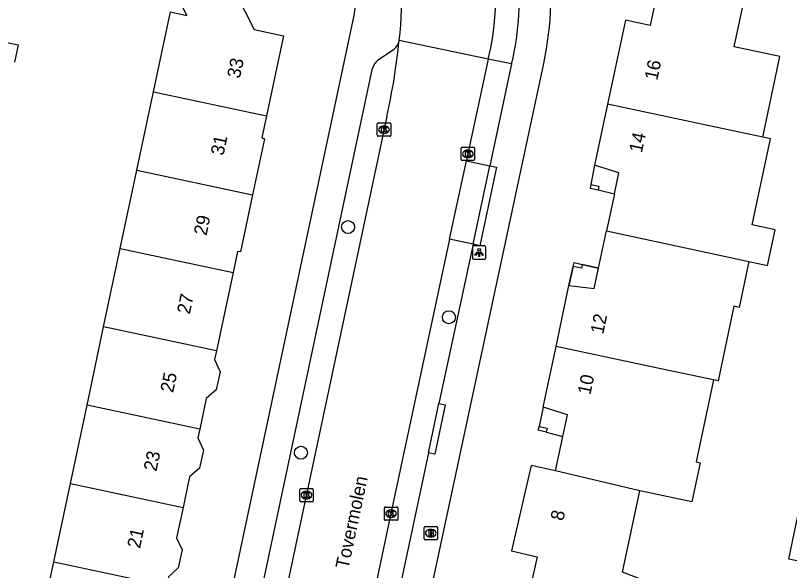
# Model space of a CAD drawing. Extents: x 160457 to 162082, y 388340 to 389736.
# Drawn here: x 161344.7 to 161402.7, y 388827 to 388868.7 of the extents above; entities that cross this region are included whole.
import ezdxf

# ---------------------------------------------------------------- set-up
doc = ezdxf.new("R2010")
doc.units = 0
for name, color, linetype in [('IMGEO_Boom', 7, 'Continuous'), ('IMGEO_Brandkraan', 7, 'Continuous'), ('IMGEO_Kolk', 7, 'Continuous'), ('IMGEO_Lichtpunt', 7, 'Continuous'), ('IMGEO_Openbare_ruimte_label', 7, 'Continuous'), ('IMGEO_Pand', 7, 'Continuous'), ('IMGEO_Pand_nummerreeks', 7, 'Continuous'), ('IMGEO_Pand_overbouw', 7, 'Continuous'), ('IMGEO_Parkeervlak_open', 7, 'Continuous'), ('IMGEO_Rijbaan_lokaal_gesloten', 7, 'Continuous'), ('IMGEO_Rijbaan_lokaal_open', 7, 'Continuous'), ('IMGEO_Voetpad_open', 7, 'Continuous')]:
    doc.layers.add(name, color=color, linetype=linetype)

msp = doc.modelspace()

# ---------------------------------------------------------------- linework, layer by layer
at = {"layer": 'IMGEO_Boom'}
for centre in [(161369.602, 388852.82), (161377.167, 388846.05), (161366.07, 388835.879)]:
    msp.add_circle(centre, 0.489, dxfattribs=at)
at = {"layer": 'IMGEO_Brandkraan'}
for p, q in [((161375.311, 388829.41), (161375.311, 388830.262)), ((161375.386, 388830.336), (161376.238, 388830.336)), ((161375.799, 388830.116), (161375.824, 388830.116)), ((161376.312, 388830.262), (161376.312, 388829.41)), ((161376.238, 388829.336), (161375.386, 388829.336)), ((161375.822, 388829.556), (161375.797, 388829.556))]:
    msp.add_line(p, q, dxfattribs=at)
for points in [[(161375.311, 388829.41), (161375.311, 388830.262)], [(161375.386, 388830.336), (161376.238, 388830.336)], [(161375.659, 388830.036), (161375.659, 388829.636), (161375.872, 388829.636)], [(161375.89, 388830.036), (161375.659, 388830.036)], [(161375.838, 388829.955), (161375.784, 388829.955), (161375.784, 388829.879)], [(161375.784, 388829.879), (161375.837, 388829.879)], [(161376.312, 388830.262), (161376.312, 388829.41)], [(161376.238, 388829.336), (161375.386, 388829.336)], [(161375.846, 388829.803), (161375.784, 388829.803), (161375.784, 388829.722)], [(161375.784, 388829.722), (161375.846, 388829.722)]]:
    msp.add_lwpolyline(points, dxfattribs=at)
for centre, radius, start, end in [((161375.388, 388830.26), 0.0765, 91.55205, 178.44795), ((161375.388, 388830.26), 0.0765, 91.55205, 178.44795), ((161375.839, 388829.917), 0.0379, 267.82845, 90.93552), ((161375.894, 388829.891), 0.145, 59.4692, 91.53667), ((161375.919, 388829.938), 0.0922, 285.51372, 58.15012), ((161376.236, 388830.26), 0.0765, 1.55205, 88.44795), ((161376.236, 388830.26), 0.0765, 1.55205, 88.44795), ((161375.388, 388829.412), 0.0765, 181.55205, 268.44795), ((161375.388, 388829.412), 0.0765, 181.55205, 268.44795), ((161375.847, 388829.762), 0.0404, 269.87594, 90.50774), ((161375.878, 388829.887), 0.251, 268.66757, 293.53466), ((161375.924, 388829.746), 0.105, 301.31148, 78.98903), ((161376.236, 388829.412), 0.0765, 271.55205, 358.44795), ((161376.236, 388829.412), 0.0765, 271.55205, 358.44795)]:
    msp.add_arc(centre, radius, start, end, dxfattribs=at)
for centre, major_axis, ratio, start_param, end_param in [((161375.798, 388829.836), (-0.387, 0.002), 0.722429, 4.712389, 7.853982), ((161375.823, 388829.836), (-0.39, 0.002), 0.717154, 1.570796, 4.712389)]:
    msp.add_ellipse(centre, major_axis=major_axis, ratio=ratio, start_param=start_param, end_param=end_param, dxfattribs=at)
at = {"layer": 'IMGEO_Kolk'}
for p, q in [((161371.8, 388859.707), (161371.8, 388860.559)), ((161371.875, 388860.633), (161372.727, 388860.633)), ((161372.288, 388860.413), (161372.313, 388860.413)), ((161372.801, 388860.559), (161372.801, 388859.707)), ((161372.727, 388859.633), (161371.875, 388859.633)), ((161372.311, 388859.853), (161372.286, 388859.853)), ((161378.09, 388857.884), (161378.09, 388858.736)), ((161378.165, 388858.81), (161379.017, 388858.81)), ((161378.578, 388858.59), (161378.603, 388858.59)), ((161379.091, 388858.736), (161379.091, 388857.884)), ((161379.017, 388857.81), (161378.165, 388857.81)), ((161378.601, 388858.03), (161378.576, 388858.03)), ((161365.985, 388832.265), (161365.985, 388833.117)), ((161366.06, 388833.191), (161366.912, 388833.191)), ((161366.473, 388832.971), (161366.498, 388832.971)), ((161366.986, 388833.117), (161366.986, 388832.265)), ((161366.496, 388832.411), (161366.471, 388832.411)), ((161366.912, 388832.191), (161366.06, 388832.191)), ((161372.326, 388830.873), (161372.326, 388831.725)), ((161372.401, 388831.799), (161373.253, 388831.799)), ((161373.327, 388831.725), (161373.327, 388830.873)), ((161372.814, 388831.579), (161372.839, 388831.579)), ((161373.253, 388830.799), (161372.401, 388830.799)), ((161372.837, 388831.019), (161372.812, 388831.019))]:
    msp.add_line(p, q, dxfattribs=at)
for points in [[(161371.8, 388859.707), (161371.8, 388860.559)], [(161371.875, 388860.633), (161372.727, 388860.633)], [(161372.121, 388860.333), (161372.244, 388860.333), (161372.244, 388860.182), (161372.374, 388860.333), (161372.538, 388860.333), (161372.392, 388860.182), (161372.545, 388859.933), (161372.393, 388859.933), (161372.308, 388860.097), (161372.244, 388860.03), (161372.244, 388859.933), (161372.121, 388859.933), (161372.121, 388860.333)], [(161372.801, 388860.559), (161372.801, 388859.707)], [(161372.727, 388859.633), (161371.875, 388859.633)], [(161378.09, 388857.884), (161378.09, 388858.736)], [(161378.165, 388858.81), (161379.017, 388858.81)], [(161378.411, 388858.51), (161378.534, 388858.51), (161378.534, 388858.359), (161378.664, 388858.51), (161378.828, 388858.51), (161378.682, 388858.359), (161378.835, 388858.11), (161378.683, 388858.11), (161378.598, 388858.274), (161378.534, 388858.207), (161378.534, 388858.11), (161378.411, 388858.11), (161378.411, 388858.51)], [(161379.091, 388858.736), (161379.091, 388857.884)], [(161379.017, 388857.81), (161378.165, 388857.81)], [(161365.985, 388832.265), (161365.985, 388833.117)], [(161366.06, 388833.191), (161366.912, 388833.191)], [(161366.306, 388832.891), (161366.429, 388832.891), (161366.429, 388832.74), (161366.559, 388832.891), (161366.723, 388832.891), (161366.577, 388832.74), (161366.73, 388832.491), (161366.578, 388832.491), (161366.493, 388832.655), (161366.429, 388832.588), (161366.429, 388832.491), (161366.306, 388832.491), (161366.306, 388832.891)], [(161366.986, 388833.117), (161366.986, 388832.265)], [(161366.912, 388832.191), (161366.06, 388832.191)], [(161372.326, 388830.873), (161372.326, 388831.725)], [(161372.401, 388831.799), (161373.253, 388831.799)], [(161373.327, 388831.725), (161373.327, 388830.873)], [(161372.647, 388831.499), (161372.77, 388831.499), (161372.77, 388831.348), (161372.9, 388831.499), (161373.064, 388831.499), (161372.918, 388831.348), (161373.071, 388831.099), (161372.919, 388831.099), (161372.834, 388831.263), (161372.77, 388831.196), (161372.77, 388831.099), (161372.647, 388831.099), (161372.647, 388831.499)], [(161373.253, 388830.799), (161372.401, 388830.799)]]:
    msp.add_lwpolyline(points, dxfattribs=at)
for centre, start, end in [((161371.877, 388860.557), 91.55205, 178.44795), ((161371.877, 388860.557), 91.55205, 178.44795), ((161372.725, 388860.557), 1.55205, 88.44795), ((161372.725, 388860.557), 1.55205, 88.44795), ((161371.877, 388859.709), 181.55205, 268.44795), ((161371.877, 388859.709), 181.55205, 268.44795), ((161372.725, 388859.709), 271.55205, 358.44795), ((161372.725, 388859.709), 271.55205, 358.44795), ((161378.167, 388858.734), 91.55205, 178.44795), ((161378.167, 388858.734), 91.55205, 178.44795), ((161379.015, 388858.734), 1.55205, 88.44795), ((161379.015, 388858.734), 1.55205, 88.44795), ((161378.167, 388857.886), 181.55205, 268.44795), ((161378.167, 388857.886), 181.55205, 268.44795), ((161379.015, 388857.886), 271.55205, 358.44795), ((161379.015, 388857.886), 271.55205, 358.44795), ((161366.062, 388833.115), 91.55205, 178.44795), ((161366.062, 388833.115), 91.55205, 178.44795), ((161366.91, 388833.115), 1.55205, 88.44795), ((161366.91, 388833.115), 1.55205, 88.44795), ((161366.062, 388832.267), 181.55205, 268.44795), ((161366.062, 388832.267), 181.55205, 268.44795), ((161366.91, 388832.267), 271.55205, 358.44795), ((161366.91, 388832.267), 271.55205, 358.44795), ((161372.403, 388831.723), 91.55205, 178.44795), ((161372.403, 388831.723), 91.55205, 178.44795), ((161373.251, 388831.723), 1.55205, 88.44795), ((161373.251, 388831.723), 1.55205, 88.44795), ((161372.403, 388830.875), 181.55205, 268.44795), ((161372.403, 388830.875), 181.55205, 268.44795), ((161373.251, 388830.875), 271.55205, 358.44795), ((161373.251, 388830.875), 271.55205, 358.44795)]:
    msp.add_arc(centre, 0.0765, start, end, dxfattribs=at)
for centre, major_axis, ratio, start_param, end_param in [((161372.287, 388860.133), (-0.387, 0.002), 0.722429, 4.712389, 7.853982), ((161372.312, 388860.133), (-0.39, 0.002), 0.717154, 1.570796, 4.712389), ((161378.577, 388858.31), (-0.387, 0.002), 0.722429, 4.712389, 7.853982), ((161378.602, 388858.31), (-0.39, 0.002), 0.717154, 1.570796, 4.712389), ((161366.472, 388832.691), (-0.387, 0.002), 0.722429, 4.712389, 7.853982), ((161366.497, 388832.691), (-0.39, 0.002), 0.717154, 1.570796, 4.712389), ((161372.813, 388831.299), (-0.387, 0.002), 0.722429, 4.712389, 7.853982), ((161372.838, 388831.299), (-0.39, 0.002), 0.717154, 1.570796, 4.712389)]:
    msp.add_ellipse(centre, major_axis=major_axis, ratio=ratio, start_param=start_param, end_param=end_param, dxfattribs=at)
at = {"layer": 'IMGEO_Lichtpunt'}
for p, q in [((161379.842, 388851.399), (161379.034, 388851.399)), ((161379.842, 388851.399), (161379.034, 388851.399)), ((161378.94, 388851.304), (161378.94, 388850.497)), ((161378.94, 388851.304), (161378.94, 388850.497)), ((161379.936, 388850.497), (161379.936, 388851.304)), ((161379.936, 388850.497), (161379.936, 388851.304)), ((161379.034, 388850.403), (161379.842, 388850.403)), ((161379.034, 388850.403), (161379.842, 388850.403))]:
    msp.add_line(p, q, dxfattribs=at)
for points in [[(161379.314, 388850.968), (161379.353, 388850.94), (161379.165, 388850.678), (161379.127, 388850.705), (161379.314, 388850.968)], [(161379.416, 388850.92), (161379.463, 388850.92), (161379.463, 388850.598), (161379.416, 388850.598), (161379.416, 388850.92)], [(161379.526, 388850.94), (161379.564, 388850.967), (161379.751, 388850.705), (161379.712, 388850.677), (161379.526, 388850.94)]]:
    msp.add_lwpolyline(points, dxfattribs=at)
msp.add_circle((161379.439, 388851.102), 0.0994, dxfattribs=at)
for centre, start, end in [((161379.034, 388851.304), 90, 180), ((161379.034, 388851.304), 90, 180), ((161379.842, 388851.304), 0, 90), ((161379.842, 388851.304), 0, 90), ((161379.034, 388850.497), 180, 270), ((161379.034, 388850.497), 180, 270), ((161379.842, 388850.497), 270, 0), ((161379.842, 388850.497), 270, 360)]:
    msp.add_arc(centre, 0.0946, start, end, dxfattribs=at)
at = {"layer": 'IMGEO_Pand'}
for points in [[(161400.715, 388859.57), (161402.002, 388865.614), (161398.575, 388866.343), (161399.651, 388871.397)], [(161392.821, 388870.551), (161392.275, 388867.956), (161390.417, 388868.347), (161389.074, 388862.039)], [(161361.174, 388870.383), (161362.552, 388867.659), (161364.75, 388867.168), (161363.483, 388861.175)], [(161355.006, 388862.983), (161356.278, 388868.989), (161357.517, 388868.712), (161356.949, 388869.833)], [(161342.102, 388867.079), (161344.855, 388866.496), (161344.582, 388865.206)], [(161353.76, 388857.1), (161355.006, 388862.983)], [(161355.006, 388862.983), (161363.483, 388861.175)], [(161389.074, 388862.039), (161388.1, 388857.468), (161387.817, 388856.016), (161387.765, 388855.75), (161388.369, 388855.603), (161389.582, 388855.308), (161388.995, 388852.543)], [(161400.715, 388859.57), (161397.289, 388860.299), (161389.074, 388862.039)], [(161363.483, 388861.175), (161363.131, 388859.512), (161363.336, 388859.446), (161362.443, 388855.248)], [(161399.676, 388850.242), (161401.067, 388849.937), (161401.639, 388852.622), (161399.911, 388852.99), (161401.286, 388859.448), (161400.715, 388859.57)], [(161352.514, 388851.216), (161353.76, 388857.1)], [(161353.76, 388857.1), (161362.443, 388855.248)], [(161362.443, 388855.248), (161361.531, 388850.96), (161361.322, 388850.989), (161360.985, 388849.409)], [(161385.208, 388843.848), (161386.176, 388848.419), (161386.505, 388849.863), (161386.572, 388850.155), (161387.177, 388850.018), (161388.4, 388849.741), (161388.995, 388852.543)], [(161388.995, 388852.543), (161398.168, 388850.563), (161399.676, 388850.242)], [(161351.268, 388845.332), (161352.514, 388851.216)], [(161352.514, 388851.216), (161360.985, 388849.409)], [(161399.676, 388850.242), (161398.939, 388846.783), (161398.542, 388846.868), (161397.359, 388841.277), (161397.027, 388841.347)], [(161360.985, 388849.409), (161359.73, 388843.527)], [(161350.022, 388839.448), (161351.268, 388845.332)], [(161359.73, 388843.527), (161351.268, 388845.332)], [(161385.175, 388834.512), (161385.72, 388837.095), (161386.062, 388838.716), (161384.241, 388839.286), (161385.208, 388843.848)], [(161397.027, 388841.347), (161393.417, 388842.111), (161385.208, 388843.848)], [(161359.73, 388843.527), (161359.589, 388842.865), (161360.004, 388841.961), (161359.715, 388840.597), (161358.962, 388839.948), (161358.473, 388837.646)], [(161397.027, 388841.347), (161395.715, 388835.185), (161396.019, 388835.12), (161395.394, 388832.185), (161391.482, 388833.018)], [(161348.777, 388833.565), (161350.022, 388839.448)], [(161358.473, 388837.646), (161350.022, 388839.448)], [(161358.473, 388837.646), (161358.334, 388836.993), (161358.75, 388836.075), (161358.471, 388834.724), (161357.713, 388834.075), (161357.223, 388831.763)], [(161384.539, 388837.71), (161384.477, 388837.417), (161383.875, 388837.573), (161383.932, 388837.839), (161384.539, 388837.71)], [(161385.175, 388834.512), (161383.348, 388834.919), (161381.87, 388828.507), (161383.781, 388828.058), (161383.379, 388826.145), (161387.782, 388825.215), (161387.371, 388823.258), (161393.368, 388821.992), (161394.095, 388825.406), (161390.182, 388826.914), (161391.482, 388833.018)], [(161391.482, 388833.018), (161385.175, 388834.512)], [(161347.531, 388827.682), (161348.777, 388833.565)], [(161348.777, 388833.565), (161357.223, 388831.763)], [(161405.653, 388827.261), (161402.669, 388827.89), (161403.904, 388833.787)], [(161357.223, 388831.763), (161356.74, 388829.482), (161357.157, 388828.583), (161356.861, 388827.224), (161356.124, 388826.563), (161355.979, 388825.88)], [(161346.285, 388821.798), (161347.531, 388827.682)], [(161347.531, 388827.682), (161355.979, 388825.88)]]:
    msp.add_lwpolyline(points, dxfattribs=at)
at = {"layer": 'IMGEO_Pand_overbouw'}
for points in [[(161388.369, 388855.603), (161389.582, 388855.308), (161389.919, 388856.897), (161388.1, 388857.468), (161387.817, 388856.016), (161388.426, 388855.898)], [(161387.177, 388850.018), (161387.11, 388849.726), (161386.505, 388849.863), (161386.176, 388848.419), (161388.073, 388848.202), (161388.4, 388849.741)], [(161384.477, 388837.417), (161385.72, 388837.095), (161386.062, 388838.716), (161384.241, 388839.286), (161383.932, 388837.839), (161384.539, 388837.71)]]:
    msp.add_lwpolyline(points, close=True, dxfattribs=at)
at = {"layer": 'IMGEO_Parkeervlak_open'}
for points in [[(161381.875, 388865.063), (161380.121, 388865.417)], [(161378.482, 388857.804), (161380.25, 388857.426)], [(161378.99, 388851.524), (161377.222, 388851.902)]]:
    msp.add_lwpolyline(points, dxfattribs=at)
at = {"layer": 'IMGEO_Rijbaan_lokaal_gesloten'}
for points in [[(161380.121, 388865.417), (161378.59, 388858.311), (161378.482, 388857.804)], [(161372.512, 388861.123), (161357.937, 388792.49)], [(161377.222, 388851.902), (161378.482, 388857.804)], [(161377.222, 388851.902), (161372.822, 388831.3), (161368.704, 388811.899), (161364.485, 388792.068), (161364.124, 388790.421)]]:
    msp.add_lwpolyline(points, dxfattribs=at)
msp.add_arc((161327.065, 388871.37), 46.588, 347.29337, 354.40467, dxfattribs=at)
at = {"layer": 'IMGEO_Rijbaan_lokaal_open'}
msp.add_lwpolyline([(161380.121, 388865.417), (161373.431, 388866.828)], dxfattribs=at)
for centre, radius, start, end in [((161360.967, 388870.123), 19.723, 346.19615, 26.37871), ((161353.474, 388869.566), 20.144, 352.18742, 18.76714)]:
    msp.add_arc(centre, radius, start, end, dxfattribs=at)
at = {"layer": 'IMGEO_Voetpad_open'}
for points in [[(161354.014, 388793.161), (161370.056, 388868.707)], [(161371.895, 388865.391), (161373.054, 388866.182)], [(161356.719, 388795.33), (161371.449, 388864.747)], [(161366.986, 388783.615), (161366.874, 388783.655), (161375.863, 388825.705), (161384.285, 388865.105)], [(161381.875, 388865.063), (161380.25, 388857.426)], [(161378.99, 388851.524), (161380.25, 388857.426)], [(161380.25, 388857.426), (161380.738, 388857.322), (161379.478, 388851.42), (161378.99, 388851.524)], [(161378.99, 388851.524), (161376.413, 388839.562)], [(161375.637, 388835.863), (161376.413, 388839.562)], [(161376.413, 388839.562), (161376.902, 388839.46), (161376.126, 388835.761), (161375.637, 388835.863)], [(161375.637, 388835.863), (161365.883, 388790.049), (161365.602, 388788.801)]]:
    msp.add_lwpolyline(points, dxfattribs=at)
for centre, radius, start, end in [((161360.538, 388870.195), 24.287, 347.90252, 29.55601), ((161360.24, 388870.17), 22.23, 346.71863, 25.3202), ((161361.42, 388870.243), 8.772, 349.91467, 26.01161), ((161372.507, 388866.934), 0.931, 306.03519, 353.42988), ((161372.643, 388864.396), 1.244, 126.95054, 163.64065)]:
    msp.add_arc(centre, radius, start, end, dxfattribs=at)

# ---------------------------------------------------------------- texts
at = {"layer": 'IMGEO_Openbare_ruimte_label'}
msp.add_text('Tovermolen', height=1, rotation=77.99329, dxfattribs=at).set_placement((161369.622, 388827.099))
at = {"layer": 'IMGEO_Pand_nummerreeks'}
for s, rotation, p in [('33', 78.01526, (161361.487, 388863.933)), ('16', 77.97956, (161392.8, 388863.791)), ('31', 78.01526, (161360.257, 388858.143)), ('14', 77.97383, (161391.641, 388858.351)), ('29', 78.01526, (161358.982, 388852.132)), ('27', 78.01526, (161357.729, 388846.231)), ('12', 78.04258, (161388.747, 388844.731)), ('25', 78.01526, (161356.477, 388840.33)), ('10', 78.03112, (161387.78, 388840.171)), ('23', 78.01526, (161355.224, 388834.43)), ('8', 77.01699, (161385.744, 388830.712)), ('21', 78.01526, (161353.994, 388828.64))]:
    msp.add_text(s, height=1, rotation=rotation, dxfattribs=at).set_placement(p)

doc.saveas('drawing.dxf')
